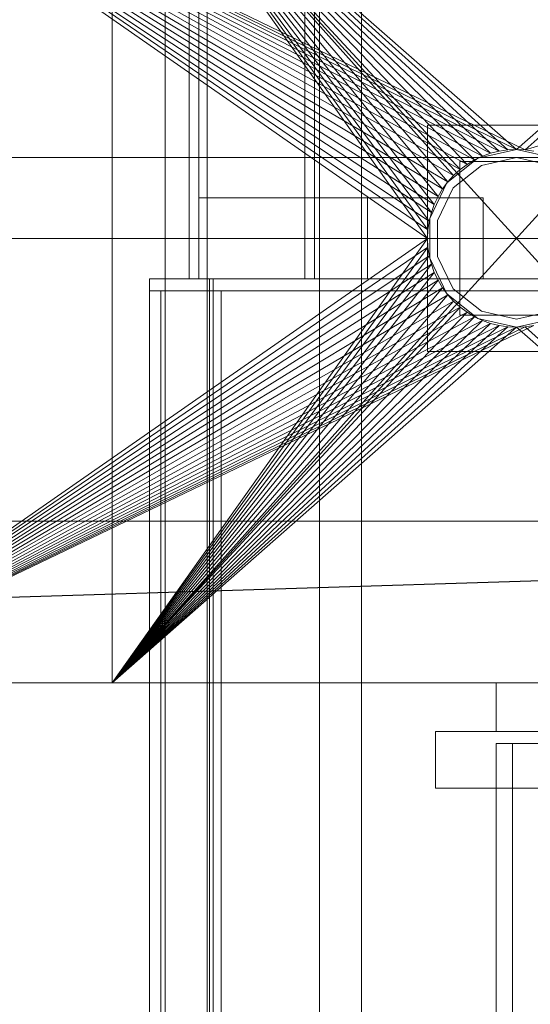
# Model space of a CAD drawing. Header units: millimetres. Extents: x -1970 to 61924, y -58230 to 6847.
# Tile 521 of 656: x 23927 to 24054, y -17870 to -17626. Entities that reach past the tile are written whole.
import ezdxf

# ---------------------------------------------------------------- set-up
doc = ezdxf.new("R2010")
doc.units = ezdxf.units.MM
doc.layers.add('superior_briquetadora', color=7, linetype='Continuous', lineweight=0)
doc.layers.add('superior_C02', color=7, linetype='Continuous', lineweight=0)

msp = doc.modelspace()

# ---------------------------------------------------------------- linework, layer by layer
at = {"layer": 'superior_briquetadora'}
for p, q in [((23870.067, -17570), (24028.067, -17680)), ((24028.173, -17677.844), (23870.067, -17570)), ((24028.49, -17675.708), (23870.067, -17570)), ((24029.015, -17673.614), (23870.067, -17570)), ((24029.742, -17671.581), (23870.067, -17570)), ((24030.665, -17669.629), (23870.067, -17570)), ((24031.775, -17667.777), (23870.067, -17570)), ((24033.061, -17666.043), (23870.067, -17570)), ((24034.511, -17664.444), (23870.067, -17570)), ((24036.111, -17662.994), (23870.067, -17570)), ((24037.845, -17661.708), (23870.067, -17570)), ((24039.697, -17660.598), (23870.067, -17570)), ((24041.648, -17659.675), (23870.067, -17570)), ((24043.681, -17658.947), (23870.067, -17570)), ((24045.775, -17658.423), (23870.067, -17570)), ((24047.911, -17658.106), (23870.067, -17570)), ((24050.067, -17658), (23870.067, -17570)), ((24052.224, -17658.106), (23870.067, -17570)), ((23950.067, -17790), (23950.067, -17570)), ((23950.067, -17570), (24028.067, -17680)), ((23950.067, -17570), (24039.697, -17660.598)), ((24037.845, -17661.708), (23950.067, -17570)), ((24036.111, -17662.994), (23950.067, -17570)), ((24034.511, -17664.444), (23950.067, -17570)), ((24033.061, -17666.043), (23950.067, -17570)), ((24031.775, -17667.777), (23950.067, -17570)), ((24030.665, -17669.629), (23950.067, -17570)), ((24029.742, -17671.581), (23950.067, -17570)), ((24029.015, -17673.614), (23950.067, -17570)), ((24028.49, -17675.708), (23950.067, -17570)), ((24028.173, -17677.844), (23950.067, -17570)), ((23950.067, -17570), (24041.648, -17659.675)), ((23950.067, -17570), (24043.681, -17658.947)), ((23950.067, -17570), (24045.775, -17658.423)), ((23950.067, -17570), (24047.911, -17658.106)), ((23950.067, -17570), (24050.067, -17658)), ((23950.067, -17790), (24150.067, -17570)), ((23950.067, -17570), (24150.067, -17790)), ((24050.067, -17658), (24150.067, -17570)), ((24052.224, -17658.106), (24350.067, -17570)), ((24052.224, -17658.106), (24150.067, -17570)), ((24072.067, -17652), (24028.067, -17652)), ((24028.067, -17652), (24028.067, -17708)), ((24050.067, -17658), (24040.522, -17660.179)), ((24041.648, -17659.675), (24043.681, -17658.947)), ((24043.681, -17658.947), (24045.775, -17658.423)), ((24045.775, -17658.423), (24047.911, -17658.106)), ((24047.911, -17658.106), (24050.067, -17658)), ((24059.613, -17660.179), (24050.067, -17658)), ((24050.067, -17658), (24052.224, -17658.106)), ((24052.224, -17658.106), (24054.359, -17658.423)), ((23900.067, -17660), (25800.067, -17660)), ((24040.522, -17660.179), (24032.867, -17666.283)), ((24036.067, -17661), (24036.067, -17699)), ((24064.067, -17661), (24036.067, -17661)), ((24037.845, -17661.708), (24039.697, -17660.598)), ((24039.697, -17660.598), (24041.648, -17659.675)), ((24050.067, -17660), (24041.39, -17661.981)), ((24058.745, -17661.981), (24050.067, -17660)), ((24041.39, -17661.981), (24034.431, -17667.53)), ((24034.511, -17664.444), (24036.111, -17662.994)), ((24036.111, -17662.994), (24037.845, -17661.708)), ((24032.867, -17666.283), (24028.619, -17675.105)), ((24031.775, -17667.777), (24033.061, -17666.043)), ((24033.061, -17666.043), (24034.511, -17664.444)), ((24034.431, -17667.53), (24030.569, -17675.55)), ((24030.665, -17669.629), (24031.775, -17667.777)), ((24029.742, -17671.581), (24030.665, -17669.629)), ((24028.49, -17675.708), (24029.015, -17673.614)), ((24029.015, -17673.614), (24029.742, -17671.581)), ((24028.173, -17677.844), (24028.49, -17675.708)), ((24028.619, -17675.105), (24028.619, -17684.895)), ((24030.569, -17675.55), (24030.569, -17684.45)), ((24028.067, -17680), (24028.173, -17677.844)), ((25950.067, -17680), (23750.067, -17680)), ((24028.067, -17680), (23870.067, -17790)), ((23950.067, -17790), (24028.067, -17680)), ((24028.067, -17680), (24028.173, -17682.156)), ((24028.173, -17682.156), (23870.067, -17790)), ((23950.067, -17790), (24028.173, -17682.156)), ((24028.173, -17682.156), (24028.49, -17684.292)), ((24028.49, -17684.292), (23870.067, -17790)), ((23950.067, -17790), (24028.49, -17684.292)), ((24028.49, -17684.292), (24029.015, -17686.386)), ((24028.619, -17684.895), (24032.867, -17693.717)), ((24030.569, -17684.45), (24034.431, -17692.47)), ((24029.015, -17686.386), (23870.067, -17790)), ((24029.742, -17688.419), (23870.067, -17790)), ((23950.067, -17790), (24029.015, -17686.386)), ((23950.067, -17790), (24029.742, -17688.419)), ((24029.015, -17686.386), (24029.742, -17688.419)), ((24029.742, -17688.419), (24030.665, -17690.371)), ((24030.665, -17690.371), (23870.067, -17790)), ((23950.067, -17790), (24030.665, -17690.371)), ((24030.665, -17690.371), (24031.775, -17692.223)), ((24031.775, -17692.223), (23870.067, -17790)), ((23950.067, -17790), (24031.775, -17692.223)), ((24031.775, -17692.223), (24033.061, -17693.957)), ((24034.431, -17692.47), (24041.39, -17698.019)), ((24033.061, -17693.957), (23870.067, -17790)), ((24034.511, -17695.556), (23870.067, -17790)), ((23950.067, -17790), (24033.061, -17693.957)), ((23950.067, -17790), (24034.511, -17695.556)), ((24032.867, -17693.717), (24040.522, -17699.821)), ((24033.061, -17693.957), (24034.511, -17695.556)), ((24034.511, -17695.556), (24036.111, -17697.006)), ((24036.111, -17697.006), (23870.067, -17790)), ((24036.111, -17697.006), (23950.067, -17790)), ((24036.111, -17697.006), (24037.845, -17698.292)), ((24041.39, -17698.019), (24050.067, -17700)), ((24050.067, -17700), (24058.745, -17698.019)), ((24037.845, -17698.292), (23870.067, -17790)), ((24039.697, -17699.402), (23870.067, -17790)), ((24041.648, -17700.325), (23870.067, -17790)), ((24037.845, -17698.292), (23950.067, -17790)), ((24039.697, -17699.402), (23950.067, -17790)), ((24041.648, -17700.325), (23950.067, -17790)), ((24036.067, -17699), (24064.067, -17699)), ((24037.845, -17698.292), (24039.697, -17699.402)), ((24039.697, -17699.402), (24041.648, -17700.325)), ((24040.522, -17699.821), (24050.067, -17702)), ((24041.648, -17700.325), (24043.681, -17701.053)), ((24050.067, -17702), (24059.613, -17699.821)), ((24043.681, -17701.053), (23870.067, -17790)), ((24054.359, -17701.577), (23870.067, -17790)), ((24045.775, -17701.577), (23870.067, -17790)), ((24052.224, -17701.894), (23870.067, -17790)), ((24047.911, -17701.894), (23870.067, -17790)), ((24050.067, -17702), (23870.067, -17790)), ((24043.681, -17701.053), (23950.067, -17790)), ((24045.775, -17701.577), (23950.067, -17790)), ((24047.911, -17701.894), (23950.067, -17790)), ((24050.067, -17702), (23950.067, -17790)), ((24043.681, -17701.053), (24045.775, -17701.577)), ((24045.775, -17701.577), (24047.911, -17701.894)), ((24047.911, -17701.894), (24050.067, -17702)), ((24050.067, -17702), (24052.224, -17701.894)), ((24050.067, -17702), (24150.067, -17790)), ((24052.224, -17701.894), (24054.359, -17701.577)), ((24052.224, -17701.894), (24150.067, -17790)), ((24028.067, -17708), (24072.067, -17708)), ((23750.067, -17790), (24150.067, -17790)), ((23870.067, -17790), (24150.067, -17790)), ((24350.067, -17790), (23870.067, -17790)), ((23870.067, -17790), (23950.067, -17790)), ((25830.067, -17790), (23870.067, -17790)), ((23950.067, -17790), (23879.479, -17790)), ((23950.067, -17790), (23880.462, -17790)), ((23950.067, -17790), (23886.973, -17790)), ((23886.973, -17790), (23929.237, -17790)), ((23900.067, -17790), (24150.067, -17790)), ((24150.067, -17790), (23929.237, -17790)), ((23929.237, -17790), (23954.067, -17790)), ((24150.067, -17790), (23950.067, -17790)), ((23954.067, -17790), (24230.067, -17790)), ((23954.067, -17790), (25456.734, -17790)), ((24045.067, -17790), (24047.543, -17790)), ((24045.067, -17790), (24045.067, -17802)), ((24047.543, -17790), (24054.48, -17790)), ((24030.067, -17816), (24030.067, -17802)), ((24110.067, -17802), (24030.067, -17802)), ((24047.543, -17802), (24045.067, -17802)), ((24054.48, -17802), (24047.543, -17802)), ((24045.067, -17805), (24045.067, -18195)), ((24049.067, -17805), (24045.067, -17805)), ((24045.067, -17805), (24135.067, -17805)), ((24049.067, -17805), (24049.067, -18195)), ((24139.067, -17805), (24049.067, -17805)), ((24110.067, -17816), (24030.067, -17816)), ((24045.067, -17816), (24047.543, -17816)), ((24045.067, -17816), (24045.067, -18194)), ((24047.543, -17816), (24054.48, -17816))]:
    msp.add_line(p, q, dxfattribs=at)
at = {"layer": 'superior_C02'}
for p, q in [((23963.136, -17550), (23963.136, -18450)), ((23969.109, -17550), (23969.109, -17690)), ((23971.493, -17690), (23971.493, -17550)), ((23973.568, -18450), (23973.568, -17550)), ((23997.745, -17690), (23997.745, -17550)), ((24000.129, -17550), (24000.129, -17690)), ((24001.318, -18450), (24001.318, -17550)), ((24011.75, -17550), (24011.75, -18450)), ((24000.129, -17670), (23971.493, -17670)), ((23971.493, -17670), (23971.493, -17690)), ((24013.22, -17670), (23971.493, -17670)), ((24000.129, -17690), (24000.129, -17670)), ((24041.857, -17670), (24000.129, -17670)), ((24013.22, -17690), (24013.22, -17670)), ((24013.22, -17670), (24041.857, -17670)), ((24041.857, -17670), (24041.857, -17690)), ((24379.243, -17690), (23959.241, -17690)), ((23959.241, -17690), (23959.241, -17693)), ((23974.144, -17690), (23959.241, -17690)), ((23969.109, -17690), (23997.745, -17690)), ((23969.109, -17690), (23971.493, -17690)), ((23971.493, -17690), (24000.129, -17690)), ((23971.493, -17690), (24013.22, -17690)), ((24394.146, -17690), (23974.144, -17690)), ((23974.144, -17690), (23974.144, -18310)), ((23975.038, -17690), (23974.144, -17690)), ((23974.144, -17693), (23974.144, -17690)), ((23975.038, -18310), (23975.038, -17690)), ((23975.038, -17690), (24395.04, -17690)), ((24000.129, -17690), (23997.745, -17690)), ((24041.857, -17690), (24000.129, -17690)), ((24041.857, -17690), (24013.22, -17690)), ((23959.241, -17693), (24379.243, -17693)), ((23959.241, -17693), (23974.144, -17693)), ((23962.105, -17693), (23959.241, -17693)), ((23959.241, -17693), (23959.241, -18307)), ((23962.105, -18307), (23962.105, -17693)), ((23977.008, -17693), (23962.105, -17693)), ((24394.146, -17693), (23974.144, -17693)), ((23974.144, -18307), (23974.144, -17693)), ((23974.144, -17693), (23977.008, -17693)), ((23977.008, -17693), (23977.008, -18307)), ((15575.415, -17750), (24634.01, -17750)), ((24635.508, -17750), (15576.913, -17750)), ((23830.921, -17771.702), (24524.933, -17750)), ((24526.711, -17750), (23832.7, -17771.702))]:
    msp.add_line(p, q, dxfattribs=at)

doc.saveas('drawing.dxf')
